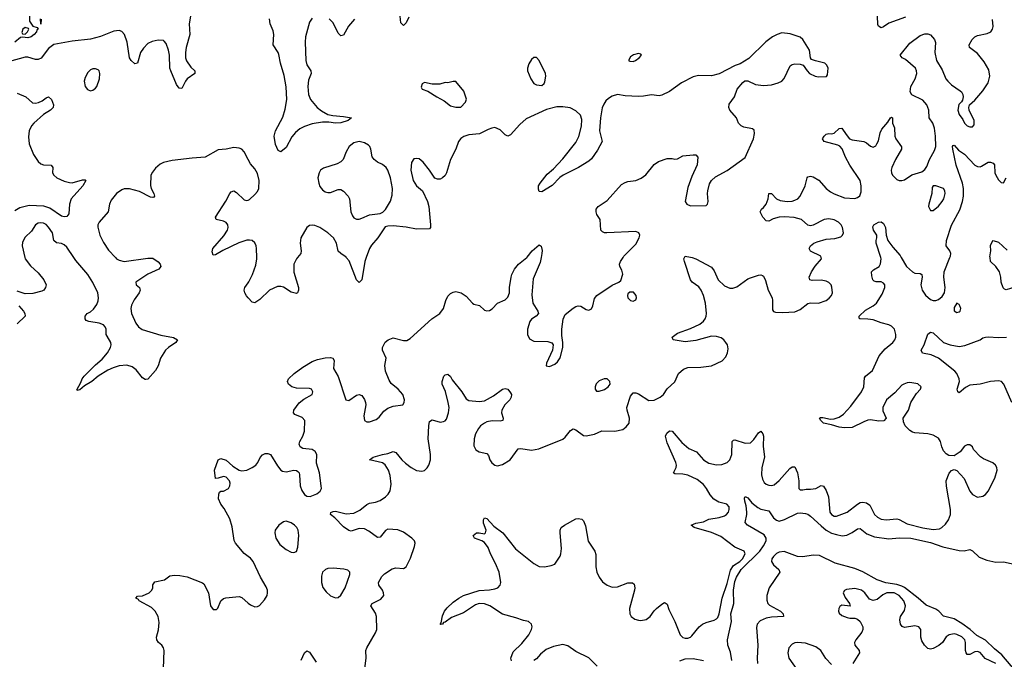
# Model space of a CAD drawing. Header units: inches. Extents: x 1449094 to 1618372, y 389908 to 534307.
# Tile 284 of 494: x 1598248 to 1605795, y 436921 to 441822. Entities that reach past the tile are written whole.
import ezdxf

# ---------------------------------------------------------------- set-up
doc = ezdxf.new("R2010")
doc.units = ezdxf.units.IN
doc.header["$MEASUREMENT"] = 0
for name, color, linetype in [('B5493', 7, 'Continuous'), ('B5494', 7, 'Continuous'), ('B6403', 7, 'Continuous'), ('B6404', 7, 'Continuous')]:
    doc.layers.add(name, color=color, linetype=linetype)

msp = doc.modelspace()

# ---------------------------------------------------------------- linework, layer by layer
at = {"layer": 'B5493', "color": 5, "elevation": 480}
for points in [[(1598288.6, 440000), (1598291.1, 439990), (1598330, 439936.1), (1598390, 439882), (1598434, 439830), (1598450.2, 439790.2), (1598446.7, 439770), (1598432.7, 439750), (1598418.6, 439741.4), (1598350, 439723.1), (1598290, 439722.6), (1598230, 439741.2)], [(1598982.5, 440000), (1598991, 439991), (1599010, 439980.3), (1599050, 439970.3), (1599230, 439996), (1599270, 439994.9), (1599310, 439966.8), (1599324, 439950), (1599330, 439932), (1599314, 439910), (1599230, 439871.6), (1599138, 439810), (1599142, 439790), (1599166.8, 439770), (1599170.5, 439750), (1599163, 439730), (1599125.2, 439674.8), (1599105.3, 439634.7), (1599100.7, 439610), (1599104.1, 439570), (1599138, 439498), (1599158.9, 439470), (1599187.3, 439447.3), (1599330, 439403.7), (1599427.1, 439387.1), (1599458, 439370), (1599446, 439350), (1599388.6, 439311.4), (1599364.9, 439290), (1599327.7, 439230), (1599310.8, 439170), (1599290, 439135.3), (1599230, 439068.7), (1599215.3, 439064.7), (1599210, 439064), (1599190, 439079), (1599140.1, 439140.1), (1599110, 439162.4), (1599070, 439174.3), (1599010, 439169.8), (1598964.2, 439155.8), (1598924.2, 439135.8), (1598850, 439089.7), (1598801.6, 439050), (1598744.2, 439015.8), (1598710, 438986.6), (1598690, 438982), (1598686.3, 438986.3), (1598717.7, 439042.3), (1598727.2, 439070), (1598742.6, 439090), (1598830, 439178.5), (1598879.4, 439220.6), (1598921, 439270), (1598943.5, 439310), (1598949.6, 439330), (1598947.3, 439350), (1598917.6, 439397.6), (1598912.3, 439410), (1598912, 439450), (1598903.7, 439470), (1598890, 439483.7), (1598856.9, 439496.9), (1598778, 439510), (1598758, 439518), (1598749.3, 439529.3), (1598750, 439550.8), (1598766, 439570), (1598790, 439583), (1598815, 439605), (1598840.2, 439639.8), (1598850.7, 439669.3), (1598852.8, 439690), (1598847.2, 439730), (1598810, 439808.6), (1598769.8, 439870), (1598677.6, 439977.6), (1598662.5, 440000)], [(1600000, 439690.5), (1599986, 439706), (1599972.7, 439730), (1599969.4, 439750), (1599975.1, 439770), (1600000, 439806.3)], [(1598241.3, 439630), (1598277, 439590), (1598288.7, 439570), (1598290.3, 439550), (1598230, 439492.6)], [(1600000, 437709.2), (1599970, 437733.3), (1599902, 437810), (1599892.1, 437832.1), (1599876.2, 437936.2), (1599857.8, 437997.8), (1599816.3, 438076.3), (1599789.3, 438110), (1599773.2, 438150), (1599773.6, 438186.4), (1599779, 438201), (1599789.1, 438210.9), (1599810, 438210.7), (1599850, 438230.7), (1599858.3, 438250), (1599860.4, 438270), (1599855.3, 438290), (1599830, 438317.4), (1599810, 438322.9), (1599770, 438308), (1599750, 438306), (1599742.7, 438370), (1599769.3, 438450.7), (1599790, 438460.7), (1599830, 438448.4), (1599881.7, 438401.7), (1599930, 438370.2), (1599950, 438364.7), (1599990, 438371.3), (1600000, 438376.1)], [(1599349.7, 436849.7), (1599354.5, 436990), (1599349.6, 437009.6), (1599337.2, 437030), (1599313.2, 437050), (1599299.3, 437070), (1599296, 437090), (1599311.6, 437148.4), (1599316.3, 437203.7), (1599308.5, 437250), (1599286, 437290), (1599257.3, 437317.3), (1599164.5, 437370), (1599158.9, 437378.9), (1599139, 437390), (1599150, 437404.7), (1599190, 437408.2), (1599240.9, 437430), (1599262, 437450), (1599269.5, 437470), (1599270, 437492), (1599285.4, 437514.6), (1599358, 437530), (1599399.5, 437560.5), (1599434.3, 437565.7), (1599476.4, 437563.6), (1599532.9, 437552.9), (1599648.5, 437508.5), (1599659.5, 437499.5), (1599696.3, 437430), (1599710.6, 437330.6), (1599730, 437302.8), (1599756, 437304), (1599766, 437314), (1599789.5, 437370.5), (1599810, 437387.3), (1599827.5, 437392.5), (1599930, 437403.1), (1599950, 437395.3), (1600000, 437352.4)]]:
    msp.add_lwpolyline(points, dxfattribs=at)
at = {"layer": 'B5494', "color": 5}
for points, elevation in [([(1599557.2, 441850), (1599547.6, 441790), (1599552.4, 441710), (1599524.4, 441610), (1599519, 441570), (1599520.2, 441530), (1599526.2, 441506.2), (1599559.2, 441459.2), (1599590.7, 441430), (1599590.8, 441410), (1599532, 441368), (1599518, 441350), (1599490, 441294), (1599470, 441297.2), (1599450, 441326.6), (1599406, 441430), (1599400.3, 441450), (1599395.7, 441550), (1599388.5, 441588.5), (1599370, 441640.7), (1599356.8, 441656.8), (1599350, 441663), (1599310, 441665.1), (1599263.8, 441656.2), (1599230, 441639.6), (1599196, 441604), (1599174.6, 441570), (1599150, 441488), (1599130, 441485.2), (1599102, 441510), (1599091.2, 441531.2), (1599070.8, 441650), (1599052.2, 441710), (1599032.2, 441732.2), (1599010, 441739.3), (1598970, 441733.5), (1598866.8, 441693.2), (1598790, 441671.9), (1598650, 441657.9), (1598510, 441632.4), (1598470, 441601.7), (1598412.9, 441527.1), (1598390, 441516.8), (1598370, 441517.1), (1598310, 441534.2), (1598290, 441534.7), (1598170, 441503.1)], 460), ([(1598324.7, 441850), (1598324.7, 441810), (1598350, 441772), (1598382, 441762), (1598390.7, 441750.7), (1598378.8, 441741.2), (1598376.4, 441730), (1598359.3, 441710), (1598335.5, 441690), (1598310, 441683.6), (1598270.8, 441689.2), (1598254.4, 441685.6), (1598210.8, 441650)], 440), ([(1598412.7, 441827.3), (1598410, 441788.7), (1598408, 441830)], 440), ([(1598230, 441260.3), (1598296.3, 441230), (1598345.5, 441185.5), (1598370, 441182.8), (1598392.5, 441187.5), (1598419.8, 441200.2), (1598450, 441223), (1598470, 441230.6), (1598492.2, 441210), (1598506.4, 441170), (1598504.4, 441150), (1598484.4, 441130), (1598430, 441095.6), (1598355.5, 441030), (1598338.8, 441010), (1598319.7, 440970), (1598315.3, 440924.7), (1598322.1, 440870), (1598354.7, 440790), (1598390, 440736.5), (1598410, 440718.5), (1598430, 440711), (1598490, 440708), (1598502, 440690), (1598499.6, 440650), (1598509.1, 440630), (1598533.7, 440610), (1598590, 440585.2), (1598630, 440573.8), (1598650, 440572.9), (1598730, 440596.4), (1598750, 440594.8), (1598756, 440590), (1598732.7, 440550), (1598643.2, 440450), (1598630.1, 440410), (1598624.1, 440335.9), (1598610, 440313.2), (1598590, 440312.3), (1598570, 440317.6), (1598478.4, 440378.4), (1598432.9, 440392.9), (1598322, 440398), (1598250, 440381), (1598210, 440357.7)], 460), ([(1600000, 440751.6), (1599968, 440810), (1599949.8, 440829.8), (1599930, 440838.7), (1599890, 440843.5), (1599830, 440829.7), (1599770, 440824.7), (1599670, 440768.3), (1599570, 440762.2), (1599416.1, 440743.9), (1599350, 440727.6), (1599325.5, 440714.5), (1599290, 440684.7), (1599265, 440655), (1599254.2, 440630), (1599251.1, 440551.1), (1599256, 440530), (1599276.4, 440490), (1599280.7, 440470), (1599277.1, 440462.9), (1599270, 440459.3), (1599250, 440463.6), (1599165.5, 440505.5), (1599090, 440525.4), (1599050, 440526.6), (1599030, 440519.7), (1598990, 440491.3), (1598950, 440439.6), (1598937.6, 440410), (1598926.5, 440350), (1598857.4, 440270), (1598848.4, 440251.6), (1598846.4, 440233.6), (1598862.3, 440170), (1598890, 440114), (1598930, 440056.1), (1598982.5, 440000)], 480), ([(1600000, 440132.9), (1599990, 440131.7), (1599927.2, 440112.8), (1599805.1, 440054.9), (1599750, 440019.3), (1599730, 440019), (1599722.5, 440042.5), (1599729.7, 440070.3), (1599813.4, 440166.6), (1599840.5, 440210), (1599845.1, 440230), (1599843, 440250), (1599830, 440267.3), (1599810, 440278.9), (1599755.3, 440290), (1599749.4, 440309.4), (1599828.3, 440431.7), (1599859.3, 440490), (1599870, 440502.8), (1599890, 440510.8), (1599910, 440498.8), (1599970, 440440.7), (1599990, 440436.3), (1600000, 440440.6)], 480), ([(1598662.5, 440000), (1598610, 440078), (1598590, 440097.4), (1598570, 440107), (1598530, 440113.7), (1598510, 440129.5), (1598498.8, 440190), (1598470, 440232.2), (1598450, 440251.9), (1598430, 440262), (1598410, 440266.4), (1598390, 440262.7), (1598370, 440249.7), (1598338, 440202), (1598290, 440156.3), (1598270, 440118), (1598266.2, 440090), (1598288.6, 440000)], 480)]:
    msp.add_lwpolyline(points, dxfattribs=dict(at, elevation=elevation))
for points, elevation in [([(1598290, 441762), (1598272, 441750), (1598264.7, 441724.7), (1598270, 441714), (1598290, 441712), (1598308, 441730), (1598318, 441750), (1598315.3, 441755.3)], 440), ([(1598830, 441446), (1598810, 441446), (1598790, 441437.6), (1598770, 441418.4), (1598750, 441379.3), (1598742.3, 441350), (1598749.1, 441309.1), (1598767.3, 441287.3), (1598790, 441277.1), (1598810, 441281.3), (1598830, 441296.4), (1598839.7, 441310), (1598860.4, 441370), (1598862.6, 441410), (1598856.9, 441430), (1598850, 441438.4)], 480)]:
    msp.add_lwpolyline(points, close=True, dxfattribs=dict(at, elevation=elevation))
at = {"layer": 'B6403', "color": 5}
for points, elevation in [([(1600000, 438376.1), (1600029.8, 438390.2), (1600058, 438410), (1600074.3, 438430), (1600092.6, 438467.4), (1600110, 438487.7), (1600130, 438497.1), (1600150, 438499.3), (1600171.7, 438491.7), (1600223.7, 438403.7), (1600250, 438370.5), (1600262, 438362), (1600290, 438358), (1600350.3, 438370.3), (1600370, 438368.2), (1600381.3, 438361.3), (1600390.3, 438350.3), (1600393.8, 438333.8), (1600397.5, 438250), (1600410, 438214.4), (1600430, 438184), (1600450, 438171.6), (1600474, 438170), (1600526.6, 438190), (1600552.3, 438210), (1600560.7, 438230), (1600559.7, 438250), (1600547, 438350), (1600524.2, 438424.2), (1600526, 438490), (1600513.5, 438513.5), (1600490, 438528.2), (1600417.2, 438537.2), (1600398, 438550), (1600391.6, 438570), (1600396.3, 438590), (1600418, 438630), (1600430.9, 438670), (1600432.8, 438750), (1600414.2, 438774.2), (1600357.5, 438797.5), (1600347.3, 438810), (1600350, 438830.8), (1600390, 438887.7), (1600425.6, 438914.4), (1600489.2, 438950), (1600495.6, 438970), (1600485.2, 438990), (1600470, 438996.3), (1600370, 438999.5), (1600335.3, 439010), (1600308, 439030), (1600302, 439050), (1600309.2, 439070), (1600353.2, 439110), (1600419.6, 439160.4), (1600490, 439203.1), (1600530, 439218), (1600590.4, 439230.4), (1600630, 439232.7), (1600647.7, 439227.7), (1600659.1, 439210), (1600654.4, 439150), (1600688.9, 439088.9), (1600748.2, 438910), (1600770, 438905.5), (1600830, 438945.5), (1600850, 438950.6), (1600870, 438942), (1600892.3, 438912.3), (1600899.6, 438890), (1600901.3, 438870), (1600886.8, 438786.8), (1600890.4, 438750.4), (1600910, 438741.3), (1600930, 438742), (1600980.5, 438759.5), (1601002.3, 438777.7), (1601038.1, 438821.9), (1601070, 438846), (1601110, 438860.8), (1601184, 438870), (1601196.3, 438890), (1601197.7, 438910), (1601186, 438950), (1601150, 438991.8), (1601095.8, 439035.8), (1601081, 439061), (1601053, 439130), (1601047.3, 439172.7), (1601058.4, 439230), (1601029.4, 439290), (1601029.4, 439310), (1601050, 439350.6), (1601072.7, 439370), (1601110, 439385.3), (1601190, 439363.6), (1601215.5, 439364.5), (1601241.6, 439378.4), (1601408, 439530), (1601469, 439571), (1601496.4, 439610), (1601514.3, 439670), (1601530, 439704), (1601550, 439725.5), (1601570, 439735.5), (1601590, 439739.1), (1601631, 439730), (1601670, 439704), (1601718, 439650), (1601730, 439642.8), (1601773.2, 439633.2), (1601810, 439596), (1601830, 439590.8), (1601850, 439594.8), (1601870, 439607.7), (1601911, 439649), (1601970, 439676.4), (1601990, 439696.3), (1602002, 439730), (1602002, 439770), (1602014.7, 439850), (1602019.7, 439870), (1602041.1, 439910), (1602071.3, 439950), (1602135.7, 440000)], 480), ([(1600378.7, 440000), (1600370, 439989.6), (1600350, 439948.7), (1600348.4, 439888.4), (1600384.9, 439770), (1600385.5, 439750), (1600378.8, 439730), (1600370, 439723.7), (1600330, 439733.3), (1600270, 439772.8), (1600250, 439778.3), (1600223.4, 439776.6), (1600163.8, 439750), (1600090, 439678), (1600050, 439653.2), (1600030, 439657.2), (1600000, 439690.5)], 480), ([(1600000, 439806.3), (1600005.6, 439814.4), (1600032.3, 439870), (1600057.4, 439942.6), (1600065.1, 439990), (1600064.7, 440000)], 480), ([(1600894, 436850), (1600904.2, 436930), (1600902.6, 436990), (1600908.4, 437010), (1600974.9, 437125.1), (1600984.7, 437150), (1600983.1, 437250), (1600974.4, 437274.4), (1600939.5, 437330), (1600949.3, 437350), (1601017, 437383), (1601038.7, 437410), (1601037.4, 437430), (1601029.7, 437450), (1601000.5, 437490), (1600998, 437510), (1601025, 437555), (1601044.7, 437575.3), (1601104.2, 437615.8), (1601130, 437622), (1601190, 437617.6), (1601211, 437629), (1601242.6, 437697.4), (1601275, 437785), (1601279, 437810), (1601273.3, 437830), (1601254.6, 437850), (1601190, 437895.8), (1601147.4, 437912.6), (1601070, 437917.8), (1601051.2, 437908.8), (1601010, 437858.4), (1600990, 437853.6), (1600923.6, 437903.6), (1600890, 437920.3), (1600850, 437923.5), (1600790, 437902.9), (1600770, 437907.3), (1600730, 437936.9), (1600664.4, 438004.4), (1600629.3, 438030), (1600633.2, 438046.8), (1600650, 438054), (1600670, 438055.3), (1600750, 438036.9), (1600810, 438040.6), (1600856.4, 438063.6), (1600910, 438107.2), (1600930, 438117.6), (1600975.6, 438124.4), (1601010, 438138.4), (1601052.8, 438167.2), (1601072.8, 438187.2), (1601087, 438213), (1601095.5, 438264.5), (1601087.8, 438330), (1601075.8, 438370), (1601050.7, 438410.7), (1601030, 438426), (1600928.7, 438450), (1600958, 438470), (1601030, 438491.5), (1601070, 438497.6), (1601110, 438512.7), (1601130, 438506), (1601176.5, 438450), (1601205, 438425), (1601250, 438390.2), (1601290, 438367.2), (1601330, 438361.8), (1601351.3, 438368.7), (1601372.1, 438387.9), (1601385.1, 438410), (1601396.4, 438450), (1601396.4, 438490), (1601379.7, 438610), (1601383.5, 438710), (1601390, 438744.7), (1601410, 438756.4), (1601470, 438739), (1601497.8, 438742.2), (1601510, 438748.7), (1601518.8, 438761.2), (1601535.3, 438810), (1601539.3, 438850), (1601532.9, 438890), (1601512.1, 438972.1), (1601487.6, 439030), (1601485.6, 439050), (1601499.5, 439090), (1601510, 439102), (1601530, 439104.9), (1601550, 439087.3), (1601563.2, 439063.2), (1601636.5, 438970), (1601670, 438918.4), (1601690, 438903.7), (1601770, 438895.8), (1601810, 438901.1), (1601879.6, 438940.4), (1601950, 438991.8), (1601970, 438996.5), (1601990.2, 438990.2), (1602010, 438964), (1602017.6, 438950), (1602016.4, 438930), (1602003.8, 438910), (1601967.6, 438872.4), (1601944, 438830), (1601940.9, 438810), (1601952.7, 438770), (1601950.8, 438750), (1601930, 438745.1), (1601869.7, 438749.7), (1601830, 438740.7), (1601809.6, 438730.4), (1601781.3, 438710), (1601763.8, 438690), (1601743, 438650), (1601732.6, 438610), (1601730, 438558), (1601745.1, 438525.1), (1601770, 438510.3), (1601830, 438499.3), (1601842.5, 438482.5), (1601852.9, 438450), (1601866.5, 438426.5), (1601889.1, 438409.1), (1601910, 438404.2), (1601950, 438414), (1602007.6, 438450), (1602070, 438533.4), (1602090, 438536.4), (1602170, 438523.6), (1602227.1, 438532.9), (1602410, 438608.9), (1602430, 438624.6), (1602470, 438674.9), (1602490, 438686.4), (1602510, 438680.4), (1602570, 438637.3), (1602590, 438634.2), (1602653.5, 438646.5), (1602710, 438671.8), (1602810, 438668.2), (1602870, 438683.2), (1602897.8, 438702.2), (1602918.4, 438730), (1602922.9, 438770), (1602903.8, 438830), (1602901.6, 438850), (1602930, 438937.1), (1602950, 438963.7), (1602970, 438963.2), (1602990, 438956.5), (1603070, 438904), (1603110, 438908.1), (1603157.6, 438930), (1603182.6, 438950), (1603210, 438994.9), (1603270, 439048), (1603297, 439110), (1603335.8, 439144.2), (1603370, 439158), (1603470, 439159.5), (1603550, 439170.3), (1603632.1, 439207.9), (1603660.1, 439239.9), (1603674.3, 439270), (1603679.4, 439299.4), (1603673, 439330), (1603661.1, 439350), (1603645.1, 439370), (1603625, 439385), (1603590, 439395.5), (1603550, 439396.8), (1603430, 439365.1), (1603350, 439355.1), (1603258, 439370), (1603248.9, 439388.9), (1603290, 439419.1), (1603390, 439457), (1603460.7, 439490), (1603488.8, 439511.2), (1603503, 439530), (1603509.7, 439550), (1603512.8, 439570), (1603503.5, 439650), (1603488.7, 439710), (1603470.7, 439750.7), (1603454.6, 439774.6), (1603403.7, 439810), (1603389.7, 439829.7), (1603343, 439970), (1603339.5, 439990), (1603344.5, 440000)], 460), ([(1600904, 440000), (1600892.7, 439970), (1600870.5, 439829.5), (1600850, 439808), (1600830, 439828.7), (1600773.5, 439973.5), (1600751.3, 440000)], 480), ([(1602018, 436910), (1602013.2, 436930), (1602030, 436979.1), (1602096.5, 437043.5), (1602149.6, 437110), (1602172, 437150), (1602177, 437170), (1602172, 437190), (1602148.7, 437210), (1602110, 437217.4), (1602050, 437239.8), (1601950, 437266.6), (1601852.3, 437330), (1601810, 437346.8), (1601770, 437348.1), (1601742, 437338), (1601650, 437276.8), (1601558.3, 437241.7), (1601510, 437205.6), (1601497.3, 437202.7), (1601490, 437189.4), (1601470, 437188), (1601479, 437201), (1601490, 437254), (1601504, 437290), (1601524.1, 437315.9), (1601570, 437358.8), (1601613.2, 437390), (1601650, 437410.3), (1601770, 437448.8), (1601850, 437453.4), (1601890, 437460.2), (1601914, 437470), (1601931.3, 437490), (1601935.1, 437510), (1601923.5, 437590), (1601896.1, 437656.1), (1601856.2, 437730), (1601838.6, 437778.6), (1601810, 437817.2), (1601789.6, 437829.6), (1601735.3, 437850), (1601725.2, 437870), (1601750, 437890.8), (1601770.9, 437890.9), (1601810, 437882), (1601818, 437890), (1601824, 437910), (1601803.7, 437963.7), (1601802.7, 437990), (1601810, 438004.7), (1601830, 438000.7), (1601881.7, 437941.7), (1601950.7, 437890.7), (1602048, 437768), (1602190, 437654.2), (1602230, 437633.6), (1602271, 437629), (1602320.7, 437639.3), (1602349.5, 437650.5), (1602390, 437711.3), (1602397, 437730), (1602401.6, 437770), (1602389.6, 437890.4), (1602389.6, 437910.4), (1602397.2, 437930), (1602424, 437950), (1602510, 437997.3), (1602530, 438000.7), (1602556.3, 437996.3), (1602570, 437982), (1602584.1, 437944.1), (1602606.5, 437826.5), (1602656.3, 437750), (1602663.4, 437723.4), (1602665.3, 437630), (1602672.4, 437590), (1602690.4, 437550), (1602715.8, 437515.8), (1602750, 437488.2), (1602790, 437474.4), (1602830, 437476.4), (1602910, 437506.8), (1602946, 437506), (1602957.3, 437497.3), (1602964, 437470), (1602960.5, 437450), (1602922, 437310), (1602923.8, 437270), (1602934.3, 437250), (1602962.4, 437230), (1602990, 437220.7), (1603010, 437218.2), (1603050, 437225.5), (1603081.6, 437250), (1603110, 437293), (1603128.6, 437311.4), (1603170, 437344.4), (1603190, 437356.3), (1603194.6, 437354.6), (1603210, 437342.8), (1603223.1, 437303.1), (1603270.3, 437210), (1603310.4, 437110), (1603330, 437088.8), (1603350, 437082.3), (1603370, 437083.6), (1603389.7, 437090.3), (1603400.1, 437099.9), (1603457.4, 437170), (1603481.3, 437190), (1603510, 437204.2), (1603570, 437220.2), (1603589, 437231), (1603598.1, 437241.9), (1603609.9, 437270.1), (1603632.7, 437390), (1603670, 437500.9), (1603696.3, 437603.7), (1603719.1, 437640.9), (1603768.6, 437670), (1603788.9, 437690), (1603809.7, 437730), (1603801.6, 437750), (1603730, 437780.7), (1603621.1, 437861.1), (1603550, 437892.8), (1603417.2, 437930), (1603395.3, 437950), (1603430, 437963.8), (1603490, 437975.3), (1603530, 437995.3), (1603610, 438006.8), (1603650, 438019.6), (1603666, 438030), (1603680.4, 438050), (1603686.9, 438070), (1603685.4, 438090), (1603667.3, 438110), (1603606.1, 438126.1), (1603568.2, 438148.2), (1603540.3, 438180.3), (1603513.3, 438230), (1603490, 438260.7), (1603439.8, 438299.8), (1603370, 438331.9), (1603330, 438340.8), (1603270, 438343.6), (1603259.3, 438350), (1603279.7, 438390), (1603282, 438410), (1603277.8, 438430), (1603210, 438580.9), (1603197.6, 438630), (1603207.2, 438652.8), (1603230, 438672.7), (1603250, 438670.6), (1603322.2, 438582.2), (1603376.9, 438536.9), (1603434.9, 438510), (1603488.8, 438450), (1603530, 438424.5), (1603590, 438410.3), (1603630, 438414.3), (1603650, 438420.9), (1603670, 438430.3), (1603691.5, 438448.5), (1603705.3, 438490), (1603709.7, 438590.3), (1603720.1, 438599.9), (1603730, 438603.8), (1603810, 438577.8), (1603850, 438580.8), (1603875.2, 438604.8), (1603910, 438657.4), (1603930, 438670.4), (1603944.2, 438650), (1603948, 438630), (1603946.7, 438553.3), (1603955.9, 438470), (1603937.2, 438390), (1603934.6, 438334.6), (1603941.8, 438301.8), (1603955.5, 438275.5), (1603970, 438262.6), (1603990, 438254.6), (1604010, 438253.1), (1604030, 438258.9), (1604070, 438290.3), (1604150, 438382.8), (1604170, 438397.3), (1604190, 438396), (1604210.3, 438350.3), (1604219.3, 438290), (1604218.8, 438230), (1604230, 438218.8), (1604250, 438218.8), (1604275.1, 438224.9), (1604310, 438224.4), (1604349.6, 438230.4), (1604390, 438253), (1604410, 438247.3), (1604430, 438214.8), (1604446.5, 438166.5), (1604458.7, 438050), (1604470, 438030.6), (1604490, 438018.4), (1604510, 438018.7), (1604590, 438049.2), (1604670, 438111.1), (1604690, 438121.6), (1604710, 438124.7), (1604739, 438119), (1604763.6, 438103.6), (1604800.7, 438030), (1604822.3, 438010), (1604850, 437995.6), (1604890, 437989.4), (1604970, 437998.5), (1604990, 437993.7), (1605050, 437959.8), (1605170.5, 437929.5), (1605250, 437915.5), (1605298.4, 437921.6), (1605316.3, 437930), (1605343.9, 437956.1), (1605366.9, 437990), (1605381.5, 438030), (1605382.7, 438070), (1605351.3, 438248.7), (1605349.7, 438290), (1605373.4, 438346.6), (1605390, 438366.8), (1605410, 438374.8), (1605430, 438367.3), (1605486.9, 438306.9), (1605530, 438210.5), (1605550, 438184.2), (1605590, 438162.4), (1605629.7, 438170.3), (1605650, 438184.9), (1605670, 438210.7), (1605723, 438310), (1605739.1, 438370), (1605737.2, 438390), (1605727.8, 438410), (1605706.1, 438426.1), (1605636.2, 438456.2), (1605611.7, 438471.7), (1605559.3, 438530), (1605550, 438548.7), (1605530, 438564), (1605510, 438564), (1605490, 438555.3), (1605456, 438510), (1605410, 438481.2), (1605370, 438482.7), (1605350, 438496), (1605330, 438519), (1605316, 438550), (1605306, 438590), (1605290, 438616), (1605250, 438639.5), (1605209.6, 438649.6), (1605110, 438656.9), (1605090, 438662.4), (1605070, 438674), (1605034.5, 438710), (1605021.2, 438741.2), (1605020.9, 438770), (1605059.6, 438830), (1605079.6, 438890), (1605098.2, 438921.8), (1605122.6, 438957.4), (1605153.2, 438990), (1605157.2, 439010), (1605132.9, 439032.9), (1605070, 439041.1), (1605050, 439039.7), (1605023.8, 439030), (1605010, 439022.7), (1604955.7, 438964.3), (1604892.1, 438910), (1604864.4, 438850), (1604864.7, 438824.7), (1604890.7, 438770), (1604871.9, 438748.1), (1604833, 438747), (1604770, 438755.3), (1604750, 438752.5), (1604718.4, 438741.6), (1604630, 438697.7), (1604570, 438694.5), (1604530, 438699.2), (1604470, 438718.4), (1604408.7, 438730), (1604388.7, 438750), (1604378, 438770), (1604385.2, 438774.8), (1604404.8, 438775.2), (1604462.4, 438762.4), (1604490, 438763.8), (1604530, 438775.6), (1604561.4, 438798.6), (1604618, 438862), (1604700.2, 438970), (1604717, 439010), (1604722.5, 439077.5), (1604729.8, 439090.2), (1604784.8, 439135.2), (1604834.6, 439245.4), (1604880.6, 439299.4), (1604940.7, 439350), (1604955.6, 439370), (1604963.6, 439390), (1604964.2, 439410), (1604953, 439450), (1604930, 439473.7), (1604910, 439483.1), (1604850, 439498.2), (1604790, 439522.3), (1604750, 439527.9), (1604689, 439529), (1604686, 439530), (1604683, 439543), (1604683, 439550), (1604730, 439596.5), (1604790, 439630.2), (1604814.7, 439650), (1604860, 439720), (1604878.2, 439770), (1604878, 439790), (1604870, 439803.6), (1604850, 439812.4), (1604813.1, 439813.1), (1604798, 439818), (1604787.3, 439830), (1604779.7, 439859.7), (1604776.9, 439890), (1604793.3, 439906.7), (1604836.4, 439930), (1604847.2, 439952.8), (1604850.6, 439990), (1604847.6, 440000)], 440), ([(1602245.3, 440000), (1602238.7, 439961.3), (1602183.2, 439836.8), (1602174.7, 439714.7), (1602181.8, 439650), (1602219.5, 439590), (1602225.5, 439570), (1602207.7, 439550), (1602172.2, 439527.8), (1602158.9, 439510), (1602140.7, 439450), (1602141.2, 439410), (1602156.3, 439376.3), (1602190, 439358.2), (1602297.3, 439357.3), (1602326.7, 439346.7), (1602336.3, 439330), (1602332.7, 439290), (1602287.3, 439190), (1602284.7, 439170), (1602310, 439166), (1602350, 439181.6), (1602370, 439200.5), (1602390, 439230.8), (1602412, 439310), (1602412.3, 439350), (1602403.3, 439403.3), (1602403.6, 439450), (1602413.1, 439526.9), (1602430, 439562.8), (1602490, 439610.6), (1602510, 439624), (1602530, 439630.6), (1602550, 439627.3), (1602590, 439601.6), (1602610, 439597.1), (1602630, 439608), (1602640.5, 439630), (1602654.7, 439685.3), (1602671.8, 439710), (1602790, 439788.9), (1602841.2, 439810), (1602856.6, 439823.4), (1602872.1, 439872.1), (1602864.1, 439904.1), (1602849.3, 439930), (1602846.6, 439950), (1602852, 439970), (1602872.8, 440000)], 480), ([(1603401.3, 440000), (1603430, 439990.4), (1603550, 439924.9), (1603570, 439898.8), (1603602.6, 439830), (1603650, 439784), (1603690, 439765.5), (1603714.1, 439765.9), (1603744.4, 439775.6), (1603830, 439836.3), (1603850, 439844.9), (1603910, 439864), (1603930, 439867.3), (1603942, 439862), (1603950, 439856), (1603965.1, 439825.1), (1603986, 439750), (1604015.5, 439690), (1604019.1, 439670), (1604018, 439598), (1604026.8, 439586.8), (1604042, 439582), (1604097.6, 439577.6), (1604190, 439584.9), (1604230, 439602.3), (1604290, 439646.5), (1604310, 439651.7), (1604370, 439649.1), (1604430, 439671.3), (1604452.3, 439687.7), (1604470.8, 439710), (1604477.7, 439730), (1604473.6, 439773.6), (1604467.1, 439790), (1604450, 439809.7), (1604430, 439818.7), (1604390, 439825.3), (1604323.3, 439823.3), (1604303.7, 439830), (1604298.9, 439850), (1604316.8, 439890), (1604345.1, 439934.9), (1604393.6, 439990), (1604391.3, 440000)], 460), ([(1605005.1, 440000), (1605045.2, 439930), (1605090, 439890.3), (1605110, 439881.1), (1605150, 439878.4), (1605162, 439870), (1605166.4, 439850), (1605155, 439790), (1605166.2, 439750), (1605190, 439711.4), (1605230, 439678.5), (1605250, 439670.3), (1605270, 439670.4), (1605290, 439678.4), (1605318.7, 439701.3), (1605337.4, 439730), (1605342.7, 439770), (1605330.9, 439850), (1605333.3, 439890), (1605377.6, 440000)], 440), ([(1606124.1, 440000), (1606117.5, 439990), (1606030, 439831.1), (1606010, 439809.8), (1605970, 439792.2), (1605910, 439783.9), (1605810, 439753.2), (1605797.2, 439757.2), (1605787, 439767), (1605771.8, 439811.8), (1605767.6, 439850), (1605756.9, 439890), (1605730.9, 439930.9), (1605689.4, 439970), (1605685.7, 440000)], 420), ([(1605853, 438890), (1605791.6, 439030), (1605772.8, 439050), (1605750, 439054.1), (1605690, 439050.7), (1605610.5, 439029.5), (1605530, 439022.6), (1605496.5, 439003.5), (1605450, 438962.4), (1605438, 438970), (1605434, 438990), (1605451.3, 439048.7), (1605449.9, 439070), (1605431.9, 439110), (1605415.2, 439130), (1605290, 439228.2), (1605234.2, 439254.2), (1605168.3, 439268.3), (1605157, 439290), (1605179.6, 439330), (1605208.2, 439411.8), (1605230, 439428), (1605250, 439421.6), (1605330, 439347.8), (1605381, 439330), (1605450, 439317), (1605493.5, 439326.5), (1605609.6, 439370.4), (1605630, 439384.9), (1605650, 439390.4), (1605670, 439393), (1605750, 439386.4), (1605812, 439390)], 420), ([(1603706.7, 436913.3), (1603695.9, 436975.9), (1603676.1, 437030), (1603672.9, 437070), (1603703.2, 437210), (1603699.9, 437270), (1603720.8, 437350), (1603718.8, 437450), (1603730, 437516.9), (1603741.9, 437550), (1603778.2, 437610), (1603920.2, 437750), (1603948.9, 437790), (1603969.4, 437830), (1603969.9, 437850), (1603954.4, 437874.4), (1603825.4, 437950), (1603808.7, 437970), (1603822, 438030), (1603822.3, 438050), (1603817, 438097), (1603806.3, 438133.7), (1603804.7, 438155.3), (1603809.2, 438170), (1603830, 438159.3), (1603860.3, 438120.3), (1603905, 438085), (1603930, 438072.7), (1603990, 438059.6), (1604025.5, 438005.5), (1604050, 437987.1), (1604070, 437979.8), (1604110, 437991.3), (1604210, 438040.3), (1604230, 438043), (1604270, 438039), (1604290, 438032.9), (1604310, 438019.3), (1604390, 437943.1), (1604430, 437911.7), (1604470, 437888.7), (1604510, 437876.8), (1604551.7, 437868.3), (1604587.6, 437872.4), (1604628, 437892), (1604670, 437920.9), (1604690, 437924.2), (1604742, 437882), (1604799.5, 437859.5), (1604910, 437843.2), (1604990, 437852.6), (1605078, 437850), (1605230, 437816.8), (1605324.3, 437784.3), (1605450, 437754), (1605487.7, 437752.3), (1605530, 437762), (1605550, 437753.7), (1605603.3, 437703.3), (1605660, 437680), (1605730, 437666.7), (1605790, 437669.4), (1605870, 437650.9)], 420), ([(1600000, 437352.4), (1600017.5, 437337.5), (1600050, 437322.6), (1600070, 437325.3), (1600085.6, 437334.4), (1600124, 437376), (1600144.7, 437410), (1600148.3, 437430), (1600146.9, 437450), (1600136.3, 437476.3), (1600094.7, 437550), (1600038, 437670), (1600016.2, 437696.2), (1600000, 437709.2)], 480), ([(1605933.2, 436770), (1605776.3, 436956.3), (1605720.9, 437000.9), (1605650, 437067.5), (1605583.2, 437103.2), (1605532.3, 437150), (1605470, 437195), (1605410, 437231), (1605330, 437252), (1605292.9, 437290), (1605270, 437305.4), (1605196.3, 437336.3), (1605135.3, 437390), (1605030.4, 437470.4), (1605010, 437481.7), (1604970, 437495.2), (1604888, 437508), (1604820.3, 437530), (1604711.5, 437591.5), (1604650, 437616), (1604498.4, 437658.4), (1604377.3, 437717.3), (1604330, 437719.5), (1604250, 437707.6), (1604210.2, 437709.8), (1604107, 437747), (1604070, 437742.3), (1604049.2, 437730.8), (1604025.9, 437710), (1604014.4, 437690), (1604011.7, 437670), (1604024.8, 437644.8), (1604067.8, 437610), (1604073.4, 437590), (1603993.7, 437470), (1603975.3, 437410), (1603973.8, 437373.8), (1603983, 437350), (1603996.5, 437336.5), (1604080.7, 437290), (1604101, 437270), (1604102, 437250), (1604010, 437243.9), (1603970, 437236.8), (1603923.7, 437216.3), (1603900.3, 437190), (1603895.4, 437164.6), (1603904.6, 437030), (1603900.2, 436930), (1603903.2, 436890)], 420), ([(1605730, 436888.3), (1605647.2, 436927.2), (1605610, 436973.3), (1605590, 436980.8), (1605570, 436978.2), (1605530, 436958), (1605510, 436958), (1605501.5, 436970), (1605497.1, 436990), (1605498.5, 437050), (1605493.6, 437070), (1605470, 437094), (1605430, 437112.2), (1605410, 437115.4), (1605371.1, 437108.9), (1605350, 437092.8), (1605321.5, 437050), (1605293.3, 437026.7), (1605250, 437003.8), (1605230, 436999.8), (1605210, 437004), (1605183, 437030), (1605162, 437062), (1605156, 437090), (1605154.2, 437150), (1605140.7, 437170), (1605110, 437178.2), (1605030, 437165.6), (1605011.8, 437171.8), (1604998.5, 437190), (1604995.2, 437224.8), (1604999.1, 437250), (1605030, 437295.5), (1605038.2, 437330), (1605024.8, 437370), (1604989.9, 437409.9), (1604950, 437431.1), (1604894.8, 437430), (1604864, 437416), (1604820.4, 437379.6), (1604790, 437370.9), (1604761.5, 437381.5), (1604725, 437430), (1604700.3, 437450), (1604650, 437463.1), (1604584.2, 437455.8), (1604571.3, 437448.7), (1604561.1, 437430), (1604575.4, 437395.4), (1604608, 437350), (1604612.7, 437327.3), (1604550, 437335.1), (1604534.7, 437325.3), (1604526.3, 437310), (1604524.9, 437290), (1604530, 437274.8), (1604550, 437256.5), (1604590, 437240.9), (1604610, 437236.5), (1604650, 437237.1), (1604670, 437228.8), (1604690.2, 437210.2), (1604710.2, 437170), (1604710.3, 437150), (1604703.6, 437130), (1604656.5, 437070), (1604647.4, 437050), (1604648.8, 437030), (1604683, 436990), (1604684.4, 436970), (1604635, 436890)], 440), ([(1602675.5, 436870), (1602610, 436932.1), (1602510, 436981.2), (1602450, 437025.4), (1602410, 437035), (1602339.7, 437020.3), (1602284.7, 436995.3), (1602240.1, 436959.9), (1602210, 436924.5), (1602190, 436912)], 440), ([(1604470, 436881.6), (1604427.3, 436927.3), (1604388, 436988), (1604350, 437017.7), (1604270, 437044), (1604210, 437051.1), (1604190, 437047.6), (1604170, 437037.6), (1604144.4, 437010), (1604134.9, 436970), (1604143.1, 436930), (1604203.9, 436843.9)], 440), ([(1600405.1, 436914.9), (1600430, 436971), (1600450, 436986), (1600470, 436974.8), (1600519.9, 436899.9)], 460), ([(1603309.2, 436910), (1603350, 436925.7), (1603410, 436928.5), (1603490, 436911.5)], 420)]:
    msp.add_lwpolyline(points, dxfattribs=dict(at, elevation=elevation))
for points, elevation in [([(1602925.1, 439734.9), (1602910, 439722), (1602906.7, 439710), (1602910.6, 439690), (1602930, 439670.6), (1602950, 439666.7), (1602970, 439676), (1602976.2, 439690), (1602974, 439710), (1602953.4, 439733.4)], 480), ([(1605430, 439649), (1605410, 439618), (1605410.9, 439590.9), (1605430, 439578.8), (1605450, 439584), (1605456, 439590), (1605460.9, 439610), (1605455.1, 439630), (1605450, 439639)], 440), ([(1602728.7, 439071.3), (1602690, 439055.1), (1602667.9, 439032.1), (1602658.4, 439010), (1602658, 438990), (1602670, 438976.3), (1602690, 438974.9), (1602730, 438988.5), (1602758, 439010), (1602773, 439030), (1602771.3, 439050), (1602750, 439069.5)], 480), ([(1600290, 437979.1), (1600270, 437975.2), (1600234.4, 437950), (1600206.5, 437910), (1600202.6, 437890), (1600211.1, 437850), (1600241.5, 437801.5), (1600290, 437762.8), (1600330, 437742.6), (1600350, 437738.7), (1600370, 437747.7), (1600379.3, 437780.7), (1600387.5, 437870), (1600383.7, 437910), (1600372.5, 437930), (1600353.6, 437950), (1600330, 437966.3)], 480), ([(1600650, 437619.1), (1600610, 437616.1), (1600593.4, 437610), (1600570.4, 437590), (1600561.3, 437558.7), (1600560.7, 437510), (1600572.1, 437472.1), (1600598.1, 437438.1), (1600630, 437407.4), (1600670, 437391.4), (1600690, 437395.6), (1600710, 437412), (1600743.7, 437470), (1600779.7, 437570), (1600779.7, 437590), (1600764.5, 437604.5), (1600732.2, 437612.2)], 480)]:
    msp.add_lwpolyline(points, close=True, dxfattribs=dict(at, elevation=elevation))
at = {"layer": 'B6404', "color": 5}
for points, elevation in [([(1600490, 441834.7), (1600470, 441802.9), (1600440.1, 441690), (1600436.9, 441650), (1600440.4, 441510), (1600450, 441477), (1600479.5, 441430), (1600481.7, 441410), (1600462.2, 441357.8), (1600457.8, 441310), (1600461.9, 441250), (1600476.9, 441210), (1600528.8, 441148.8), (1600562.7, 441122.7), (1600610, 441095.8), (1600647.3, 441087.3), (1600730, 441081.1), (1600792, 441070), (1600766.8, 441050), (1600710, 441031.2), (1600668.9, 441028.9), (1600616.9, 441036.9), (1600570, 441036.9), (1600490, 441023.1), (1600430, 441004.8), (1600395, 440985), (1600361.9, 440958.1), (1600335, 440925), (1600290, 440843.7), (1600251, 440809), (1600230, 440821.2), (1600210, 440865.2), (1600198.5, 440930), (1600208.7, 440970), (1600264.2, 441075.8), (1600283.8, 441136.2), (1600295.2, 441210), (1600291, 441309), (1600275.7, 441395.7), (1600247.6, 441490), (1600234.7, 441554.7), (1600229.8, 441570), (1600191, 441630), (1600196.5, 441710), (1600190, 441738), (1600168.8, 441790), (1600163.8, 441830)], 460), ([(1600814.5, 441825.5), (1600768, 441772), (1600730, 441704.5), (1600710, 441698.4), (1600690, 441719.6), (1600650, 441799.1), (1600621.5, 441830)], 460), ([(1601230, 441840.9), (1601210, 441799.3), (1601190, 441779), (1601170, 441798), (1601164.7, 441850)], 460), ([(1604391.3, 440000), (1604389, 440010), (1604308.3, 440048.3), (1604299.3, 440070), (1604309.3, 440090), (1604336, 440110), (1604359.8, 440120.2), (1604430, 440141.3), (1604494.8, 440145.2), (1604542, 440158), (1604554.5, 440170), (1604563.6, 440190), (1604556, 440230), (1604543.9, 440250), (1604523.1, 440270), (1604490, 440288.2), (1604450, 440296.8), (1604413.4, 440290), (1604330, 440246.9), (1604310, 440241.7), (1604290, 440246.6), (1604241.7, 440290), (1604185.5, 440305.5), (1604110, 440311.2), (1604070.6, 440309.4), (1604023, 440297), (1603990, 440279.7), (1603970, 440280.5), (1603944.2, 440310), (1603923.6, 440350), (1603932.7, 440370), (1603950, 440383), (1603970.8, 440409.2), (1603984, 440450), (1603990, 440491), (1604010, 440490.8), (1604048.4, 440450), (1604077.2, 440437.2), (1604130, 440428.4), (1604170, 440432.2), (1604190, 440439.2), (1604211.3, 440450), (1604229.8, 440470.2), (1604269.7, 440550), (1604285.1, 440610), (1604290, 440617.1), (1604310, 440624.2), (1604330, 440619), (1604372.6, 440592.6), (1604428.3, 440528.3), (1604462, 440502), (1604490, 440487), (1604570, 440457.8), (1604648.6, 440451.4), (1604670, 440459.5), (1604686.5, 440473.5), (1604696.8, 440503.2), (1604697.7, 440550), (1604690, 440589.3), (1604610, 440708), (1604576.5, 440770), (1604551.6, 440831.6), (1604533.1, 440853.1), (1604519.9, 440859.9), (1604414, 440890), (1604402.7, 440910), (1604413.2, 440930), (1604430, 440944), (1604450, 440950.7), (1604470, 440948.2), (1604490, 440953.4), (1604530, 440987.3), (1604550, 440991.3), (1604581.7, 440941.7), (1604609.5, 440909.5), (1604630, 440901.7), (1604717.3, 440890), (1604739.3, 440879.3), (1604770, 440852.7), (1604790, 440845.3), (1604810, 440855.5), (1604818.9, 440870), (1604830, 440894.8), (1604843.5, 440956.5), (1604855.6, 440984.4), (1604902.7, 441037.3), (1604922, 441070), (1604930, 441076), (1604938, 441070), (1604938.8, 441030), (1604952.9, 440992.9), (1604956.9, 440930), (1604963.2, 440910), (1605007.5, 440847.5), (1605007.6, 440830), (1604961.3, 440750), (1604933.8, 440690), (1604928.2, 440670), (1604929.2, 440650), (1604939, 440630), (1604970, 440598.9), (1604990, 440590.3), (1605010, 440588.9), (1605030, 440594), (1605085.6, 440634.4), (1605163.6, 440656.4), (1605186.6, 440673.4), (1605202.3, 440697.7), (1605221, 440750), (1605259.7, 440820.3), (1605269.8, 440850), (1605268, 440930), (1605259.6, 440990), (1605246.2, 441030), (1605218, 441070), (1605217.3, 441130), (1605202.4, 441170), (1605170, 441204.7), (1605086.3, 441246.3), (1605072.6, 441270), (1605078.4, 441310), (1605110.8, 441370), (1605124, 441410), (1605123, 441430), (1605115.1, 441450), (1605037.2, 441517.2), (1605013.2, 441530), (1604997.2, 441550), (1605070, 441643), (1605150, 441701.6), (1605185.4, 441714.6), (1605210, 441713.7), (1605230, 441706), (1605259.3, 441670), (1605266.7, 441646.7), (1605262, 441570), (1605275.2, 441510), (1605318.5, 441438.5), (1605347.6, 441370), (1605361.6, 441350), (1605390, 441322.3), (1605457.8, 441277.8), (1605466.7, 441270), (1605476.4, 441250), (1605479.3, 441230), (1605474.9, 441205.1), (1605467.7, 441192.3), (1605446.9, 441173.1), (1605437.6, 441130), (1605450, 441096.3), (1605478.2, 441058.2), (1605490.4, 441030), (1605510, 441008.8), (1605530, 441000.4), (1605550, 441000.5), (1605564.5, 441015.5), (1605563, 441050), (1605526.6, 441130), (1605523.7, 441150), (1605529.2, 441170), (1605570, 441204.4), (1605630, 441277), (1605670, 441339.5), (1605682.9, 441390), (1605676.8, 441436.8), (1605640.5, 441500.5), (1605590, 441562.6), (1605528.7, 441608.7), (1605524.7, 441630), (1605549.8, 441670.2), (1605570, 441690.3), (1605590, 441700.3), (1605662.8, 441717.2), (1605692.3, 441730), (1605704.7, 441750), (1605708.7, 441771.3), (1605704.1, 441824.1)], 460), ([(1605037.3, 441842.7), (1604910, 441796.2), (1604870, 441767.3), (1604850, 441760.9), (1604831.8, 441771.8), (1604825.9, 441785.9), (1604824, 441850)], 460), ([(1602872.8, 440000), (1602879.7, 440010), (1602970, 440101.6), (1602996.9, 440150), (1603001.6, 440170), (1602994.5, 440190), (1602970, 440198.7), (1602749.7, 440189.7), (1602729.7, 440189.7), (1602715.9, 440195.9), (1602702.7, 440210), (1602697, 440290), (1602672.7, 440330), (1602666.6, 440350), (1602666.6, 440370), (1602681.2, 440390), (1602750, 440436.3), (1602861.1, 440558.9), (1602890, 440575.4), (1602910, 440581.8), (1602971, 440589), (1603011.1, 440608.9), (1603047, 440633), (1603110, 440713), (1603145.3, 440734.7), (1603210, 440758.4), (1603250, 440759.1), (1603270, 440754), (1603290, 440757.3), (1603330, 440778.8), (1603410, 440787.3), (1603430, 440786), (1603446, 440770), (1603440.7, 440710), (1603399.5, 440620.5), (1603370, 440535.3), (1603347.7, 440430), (1603362.8, 440410), (1603390, 440395.5), (1603510, 440398.8), (1603519.3, 440410), (1603524.5, 440430), (1603518.9, 440490), (1603522, 440510), (1603535.3, 440564.7), (1603549.6, 440590), (1603582.4, 440617.6), (1603670, 440667.4), (1603810, 440766.4), (1603872.8, 440910), (1603880.9, 440950), (1603876.5, 440976.5), (1603865.2, 440985.2), (1603798, 440998), (1603777.2, 441010), (1603757.2, 441030), (1603742.7, 441070), (1603691.8, 441130), (1603684.2, 441150), (1603685.7, 441174.3), (1603727, 441230), (1603746.6, 441290), (1603790, 441341), (1603807.3, 441352.7), (1603830, 441353.4), (1603886.8, 441326.8), (1603950, 441317.6), (1604010, 441323.1), (1604062.7, 441337.3), (1604089.7, 441350.3), (1604108.4, 441371.6), (1604152.5, 441467.5), (1604170, 441478.8), (1604190, 441482.8), (1604230, 441481), (1604254.4, 441474.4), (1604282.8, 441430), (1604302.8, 441410), (1604344.7, 441390), (1604370, 441385.5), (1604432.9, 441387.1), (1604439.3, 441400.7), (1604446, 441450), (1604434.9, 441474.9), (1604419, 441490), (1604346.6, 441506.6), (1604318, 441518), (1604308.7, 441530), (1604301.2, 441590), (1604249.5, 441669.5), (1604229.5, 441689.5), (1604154, 441714), (1604090, 441720.5), (1604054.8, 441710), (1604017.3, 441690), (1603967.6, 441652.4), (1603835.9, 441524.1), (1603770, 441485.1), (1603731, 441470), (1603610, 441406.3), (1603550, 441391.2), (1603450, 441395.3), (1603410, 441384.8), (1603321.6, 441338.4), (1603230, 441271.2), (1603170, 441243), (1603150, 441239.7), (1603090, 441247.1), (1603030, 441236.2), (1602990, 441234.5), (1602890, 441237.6), (1602830, 441248), (1602790, 441235.4), (1602761.4, 441218.6), (1602740.4, 441199.6), (1602724.5, 441175.5), (1602713.6, 441146.4), (1602698.8, 441070), (1602691.5, 440971.5), (1602712.7, 440890), (1602678, 440822), (1602630, 440757), (1602610, 440738.7), (1602530.8, 440690), (1602413.4, 440630), (1602387.5, 440612.5), (1602330, 440552), (1602250, 440504), (1602230, 440506), (1602224, 440524), (1602225.2, 440550), (1602237.2, 440570), (1602290, 440638.8), (1602340.1, 440679.9), (1602410, 440756.3), (1602510, 440882.4), (1602533.2, 440926.8), (1602553.8, 441006.2), (1602556.9, 441056.9), (1602545.4, 441090), (1602510, 441123.6), (1602466.5, 441146.5), (1602410, 441155.8), (1602365.3, 441154.7), (1602285.7, 441134.3), (1602130, 441062.7), (1602081.7, 441018.3), (1602010, 440941.2), (1601990, 440929), (1601970, 440939), (1601930, 440979.3), (1601890, 440995.1), (1601867.7, 440992.3), (1601838.8, 440981.2), (1601773.2, 440946.8), (1601690, 440939.6), (1601651.7, 440928.3), (1601629, 440911), (1601612.7, 440890), (1601590.4, 440830), (1601550.3, 440750), (1601520.4, 440650), (1601510, 440629.2), (1601490, 440609.3), (1601470, 440600.9), (1601450, 440599.3), (1601430, 440609.2), (1601389.6, 440670), (1601341.6, 440730), (1601310, 440755.1), (1601290, 440759.6), (1601270, 440755.1), (1601251.6, 440728.4), (1601245.4, 440670), (1601263.6, 440590), (1601290, 440548), (1601336.3, 440510), (1601373.4, 440430), (1601384.9, 440390), (1601398, 440250), (1601397.3, 440230), (1601390, 440219), (1601290, 440217), (1601210, 440232.3), (1601110, 440242.7), (1601070, 440241.2), (1601050, 440235.3), (1600994, 440150), (1600944.4, 440095.6), (1600930.4, 440070), (1600904, 440000)], 480), ([(1605377.6, 440000), (1605381.6, 440010), (1605385.1, 440030), (1605378, 440050), (1605349.7, 440089.7), (1605351, 440130), (1605390, 440248.2), (1605455.3, 440364.7), (1605475.4, 440430), (1605482.4, 440470), (1605481, 440530), (1605474.9, 440570), (1605426.8, 440706.8), (1605400.5, 440830), (1605398, 440850), (1605402.4, 440857.6), (1605410, 440862), (1605442.7, 440822.7), (1605490.6, 440790.6), (1605570, 440707.6), (1605590, 440696.9), (1605610, 440695.6), (1605620.3, 440699.7), (1605670, 440730.3), (1605690.3, 440730.3), (1605710, 440722), (1605720.5, 440710), (1605722.8, 440650), (1605730, 440630.7), (1605750, 440594), (1605770, 440574), (1605790, 440571), (1605809.7, 440610.3)], 440), ([(1600000, 440440.6), (1600010, 440444.9), (1600050, 440481.6), (1600070, 440505.5), (1600080.4, 440530), (1600084.4, 440590), (1600070, 440644.5), (1600050, 440678.7), (1600018.2, 440718.2), (1600000, 440751.6)], 480), ([(1604847.6, 440000), (1604814, 440110), (1604811.8, 440130), (1604818, 440150), (1604818, 440170), (1604792.7, 440210), (1604786, 440234), (1604794, 440250), (1604830, 440270.6), (1604850, 440274), (1604870, 440261), (1604883.1, 440230), (1604890.2, 440170), (1604902.4, 440130), (1604939.5, 440079.5), (1604996, 440016), (1605005.1, 440000)], 440), ([(1600751.3, 440000), (1600750, 440001.6), (1600709.3, 440030), (1600689.7, 440049.7), (1600677.6, 440110), (1600654, 440150), (1600609.7, 440190), (1600550, 440229.8), (1600510, 440245.1), (1600490, 440248.3), (1600470, 440244.2), (1600450, 440229.5), (1600403.2, 440150), (1600397.2, 440110), (1600406.3, 440050), (1600403.7, 440030), (1600378.7, 440000)], 480), ([(1600064.7, 440000), (1600062.2, 440070), (1600059.7, 440090), (1600050, 440111.5), (1600029.8, 440129.8), (1600010, 440134), (1600000, 440132.9)], 480), ([(1605685.7, 440000), (1605685.1, 440005.1), (1605691.6, 440050), (1605690, 440092), (1605700.7, 440119.3), (1605710, 440130.8), (1605750, 440118), (1605816.1, 440056.1)], 420), ([(1602135.7, 440000), (1602138.1, 440001.9), (1602176.3, 440050), (1602230, 440096), (1602246.4, 440086.4), (1602252.7, 440052.7), (1602250.4, 440030), (1602245.3, 440000)], 480), ([(1603344.5, 440000), (1603349.6, 440010.4), (1603390, 440003.8), (1603401.3, 440000)], 460)]:
    msp.add_lwpolyline(points, dxfattribs=dict(at, elevation=elevation))
for points, elevation in [([(1602990, 441562), (1602953.2, 441553.2), (1602930, 441537.2), (1602914, 441510), (1602924.7, 441504.7), (1602950, 441502.8), (1602968, 441510), (1602995.3, 441530), (1603014, 441550), (1603010, 441558)], 480), ([(1602210, 441533.2), (1602190, 441532.3), (1602170, 441516), (1602150, 441484), (1602139.3, 441450), (1602140.5, 441430), (1602164.9, 441370), (1602190, 441333.4), (1602210, 441323.8), (1602250, 441319.1), (1602267.9, 441332.1), (1602274.5, 441345.5), (1602281.7, 441390), (1602278.3, 441410), (1602229.3, 441510)], 480), ([(1601590, 441348.7), (1601570, 441348.7), (1601530, 441339), (1601510, 441341.2), (1601469.1, 441329.1), (1601410, 441328.7), (1601350, 441342), (1601332, 441330), (1601324.7, 441304.7), (1601334, 441290), (1601375.3, 441275.3), (1601444.7, 441230), (1601501.6, 441201.6), (1601550, 441162), (1601590, 441150.8), (1601630, 441151.3), (1601664, 441190), (1601672.9, 441212.9), (1601653.6, 441273.6)], 480), ([(1600850, 440888.3), (1600810, 440879.7), (1600772.7, 440850), (1600750.3, 440810), (1600727.9, 440752.1), (1600710, 440733.6), (1600681.2, 440718.8), (1600575.6, 440684.4), (1600554, 440670), (1600542.4, 440650), (1600534.6, 440610), (1600540.3, 440570), (1600550, 440544.9), (1600570, 440518), (1600590, 440503.8), (1600610, 440497.1), (1600630, 440499.3), (1600690, 440522), (1600710, 440522), (1600730, 440507.7), (1600765.5, 440470), (1600776.4, 440450), (1600786.3, 440350), (1600798.5, 440318.5), (1600810, 440304.9), (1600830, 440294.4), (1600850, 440294.4), (1600870, 440301.6), (1600930, 440327.3), (1601010, 440336), (1601032.3, 440347.7), (1601051.8, 440368.2), (1601090, 440430.8), (1601102.2, 440477.8), (1601105.5, 440530), (1601089.8, 440610), (1601070, 440669.6), (1601057.4, 440690), (1601030, 440712.8), (1600989.6, 440730), (1600964.2, 440750), (1600950.9, 440770.9), (1600940.4, 440830), (1600932.1, 440850), (1600921.3, 440861.3), (1600890, 440879.7)], 480), ([(1605270, 440549.4), (1605250.8, 440549.2), (1605242.5, 440537.5), (1605239.5, 440490), (1605215.3, 440410), (1605214.9, 440390), (1605225.4, 440365.4), (1605230, 440360.5), (1605250, 440360.4), (1605290, 440393.7), (1605318.5, 440430), (1605331, 440450), (1605341.7, 440490), (1605338.9, 440510), (1605329.7, 440529.7)], 460)]:
    msp.add_lwpolyline(points, close=True, dxfattribs=dict(at, elevation=elevation))

doc.saveas('drawing.dxf')
